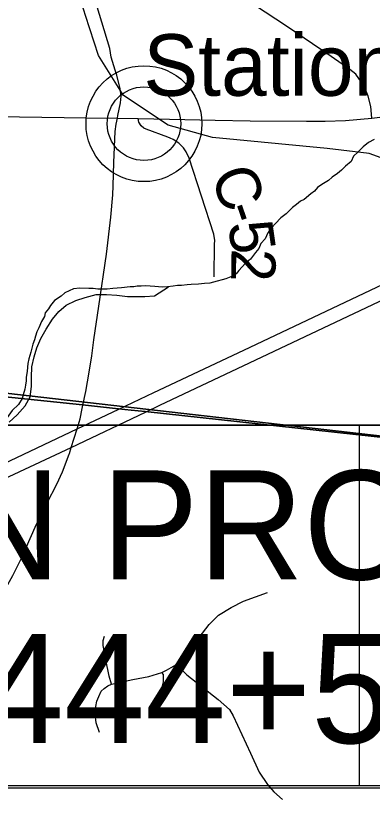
# Model space of a CAD drawing. Extents: x 0 to 34, y 0 to 22.
# Drawn here: x 4.634 to 5.092, y 16.77 to 17.776 of the extents above; entities that cross this region are included whole.
import ezdxf

# ---------------------------------------------------------------- set-up
doc = ezdxf.new("R2010")
doc.units = 0
for name, color, linetype in [('GM_X_County_Road', 7, 'Continuous'), ('GM_X_County_Road_Text', 7, 'Continuous'), ('GM_X_Interstate_Route', 7, 'Continuous'), ('GM_X_Minor_River', 7, 'Continuous'), ('GM_X_Rail_Line', 7, 'Continuous'), ('GM_X_Section', 7, 'Continuous'), ('GM_X_State_Route', 7, 'Continuous'), ('GM_X_Township_Road', 7, 'Continuous'), ('GM_X_Unincorporated', 7, 'Continuous'), ('GM_X_Unincorporated_Location', 7, 'Continuous'), ('GM_X_Unincorporated_Text', 7, 'Continuous'), ('GM_X_US_Route', 7, 'Continuous'), ('SH_Masking', 7, 'Continuous'), ('SH_Text', 7, 'Continuous')]:
    doc.layers.add(name, color=color, linetype=linetype)

msp = doc.modelspace()

# ---------------------------------------------------------------- linework, layer by layer
at = {"layer": 'GM_X_County_Road'}
for points in [[(4.7647, 17.6443), (4.7654, 17.6479), (4.7688, 17.6641), (4.7694, 17.6724), (4.7683, 17.682), (4.7639, 17.6993), (4.7619, 17.706), (4.7568, 17.7224), (4.7549, 17.7337), (4.7343, 17.8019), (4.707, 17.912), (4.6835, 18.0395), (4.6657, 18.1543), (4.6473, 18.2596), (4.643, 18.2799), (4.6422, 18.2827)], [(4.8905, 17.6419), (4.9354, 17.641), (5.0075, 17.6405), (5.0315, 17.6404), (5.0578, 17.6413), (5.0916, 17.6442), (5.1196, 17.6478), (5.1876, 17.6565)], [(4.3002, 17.6145), (4.3589, 17.6312), (4.3692, 17.6337), (4.3939, 17.639), (4.4099, 17.642), (4.4329, 17.6454), (4.4495, 17.6471), (4.4852, 17.6489), (4.5012, 17.6486), (4.5531, 17.6475), (4.639, 17.646), (4.6962, 17.6451), (4.725, 17.6448)], [(4.7195, 17.2718), (4.7202, 17.2759), (4.724, 17.2934), (4.7284, 17.3183), (4.7318, 17.3394), (4.7346, 17.3598), (4.7409, 17.4032), (4.7505, 17.4696), (4.7563, 17.5171), (4.7587, 17.546), (4.7593, 17.5575), (4.7603, 17.5872), (4.762, 17.627), (4.763, 17.6367), (4.7647, 17.6443)], [(4.725, 17.6448), (4.7647, 17.6443), (4.7915, 17.6438), (4.8317, 17.643), (4.8905, 17.6419)], [(4.8325, 17.6187), (4.8296, 17.6201), (4.8018, 17.6301), (4.7986, 17.6316), (4.7953, 17.6344), (4.7923, 17.6391), (4.7915, 17.6438)], [(4.8889, 17.4407), (4.8893, 17.4825), (4.8898, 17.4874), (4.8885, 17.4955), (4.8569, 17.5929), (4.8529, 17.601), (4.8496, 17.6061), (4.8435, 17.6123), (4.8364, 17.6169), (4.8325, 17.6187)], [(4.7027, 17.2129), (4.7031, 17.2138), (4.7054, 17.2217), (4.7129, 17.2456), (4.7169, 17.2584), (4.7195, 17.2718)], [(4.4608, 16.7584), (4.4758, 16.7808), (4.4898, 16.8051), (4.5111, 16.863), (4.52, 16.8852), (4.5311, 16.9031), (4.5541, 16.939), (4.6079, 17.0181), (4.6302, 17.0574), (4.6415, 17.0795), (4.6592, 17.1193), (4.6746, 17.1506), (4.6868, 17.1744), (4.6941, 17.1903), (4.7027, 17.2129)]]:
    msp.add_lwpolyline(points, dxfattribs=at)
at = {"layer": 'GM_X_Interstate_Route'}
for points in [[(4.2466, 17.0247), (4.503, 17.1458), (4.5483, 17.1673), (4.6183, 17.2006), (4.7129, 17.2456), (4.7665, 17.2709), (4.8116, 17.292), (4.9272, 17.3464), (5.1142, 17.435)], [(4.1305, 16.9517), (4.1848, 16.9756), (4.2541, 17.0085), (4.5105, 17.1295), (4.5582, 17.1522), (4.6258, 17.1844), (4.7054, 17.2217), (4.8008, 17.2671), (4.8191, 17.2758), (4.9346, 17.3302), (5.1164, 17.4163)]]:
    msp.add_lwpolyline(points, dxfattribs=at)
at = {"layer": 'GM_X_Minor_River'}
for points in [[(5.0944, 17.6169), (5.0874, 17.613), (5.0804, 17.6075), (5.0737, 17.6005), (5.0682, 17.5954), (5.065, 17.5887), (5.0579, 17.5828), (5.0524, 17.5777), (5.0474, 17.5733), (5.0404, 17.5686), (5.0357, 17.5642), (5.0275, 17.5592), (5.0217, 17.5552), (5.0177, 17.5508), (5.013, 17.5471), (5.0048, 17.5398), (4.9998, 17.5377), (4.9947, 17.5333), (4.9897, 17.5297), (4.9814, 17.5216), (4.9748, 17.5165), (4.9677, 17.5092), (4.963, 17.504), (4.9578, 17.497), (4.9545, 17.4895), (4.949, 17.4836), (4.9465, 17.4772), (4.9421, 17.472), (4.9357, 17.4635), (4.9291, 17.458), (4.9248, 17.4536), (4.9208, 17.4488), (4.9172, 17.4444), (4.9103, 17.4408), (4.9041, 17.438), (4.888, 17.434), (4.8834, 17.4326), (4.8766, 17.4321), (4.8689, 17.4312), (4.8594, 17.4308), (4.8545, 17.4302), (4.8469, 17.4297), (4.8419, 17.4295), (4.8362, 17.4286), (4.829, 17.4277), (4.8221, 17.4275), (4.8176, 17.4277), (4.8127, 17.4282), (4.807, 17.4288), (4.8005, 17.429), (4.7952, 17.4288), (4.7903, 17.4286), (4.7857, 17.428), (4.7811, 17.4278), (4.7701, 17.4267), (4.7587, 17.4255), (4.7514, 17.4246), (4.7397, 17.425), (4.7336, 17.4256), (4.7279, 17.4258), (4.7165, 17.4262), (4.7085, 17.4254), (4.6973, 17.42), (4.6923, 17.416), (4.6837, 17.4103), (4.6786, 17.404), (4.6761, 17.3995), (4.6721, 17.3943), (4.6712, 17.3898), (4.6672, 17.3831), (4.6639, 17.3752), (4.6614, 17.37), (4.6597, 17.3643), (4.658, 17.3598), (4.656, 17.3542), (4.655, 17.3489), (4.6537, 17.344), (4.6511, 17.3354), (4.6498, 17.3293), (4.6487, 17.3195), (4.6477, 17.3116), (4.6475, 17.307), (4.6466, 17.3017), (4.646, 17.2964), (4.6438, 17.2893), (4.6422, 17.2844), (4.6377, 17.2766)], [(4.6257, 17.2542), (4.6358, 17.2634), (4.6461, 17.2752), (4.6525, 17.2868), (4.6544, 17.2997), (4.6544, 17.3118), (4.6549, 17.3251), (4.6579, 17.3379), (4.6613, 17.3496), (4.6662, 17.3616), (4.6731, 17.3735), (4.6814, 17.3862), (4.6893, 17.3962), (4.6991, 17.4043), (4.7114, 17.4104), (4.7233, 17.4142), (4.7375, 17.4179), (4.7508, 17.4179), (4.764, 17.4171), (4.7777, 17.4155), (4.7871, 17.4152), (4.8001, 17.4152), (4.8122, 17.4164), (4.8304, 17.4279)], [(4.6377, 17.2766), (4.6295, 17.2689), (4.6231, 17.2603), (4.618, 17.256), (4.6134, 17.2538), (4.6048, 17.2473), (4.5994, 17.2456), (4.5936, 17.2427), (4.587, 17.238), (4.5786, 17.2349), (4.5728, 17.2332), (4.5663, 17.2304), (4.5533, 17.2329)]]:
    msp.add_lwpolyline(points, dxfattribs=at)
at = {"layer": 'GM_X_Rail_Line'}
msp.add_lwpolyline([(5.1615, 17.5723), (5.088, 17.599), (5.0342, 17.6053), (4.887, 17.6195), (4.83, 17.6353), (4.7724, 17.6732), (4.7404, 17.7248), (4.7237, 17.7759), (4.711, 17.8174), (4.618, 18.2116), (4.5993, 18.2652), (4.5884, 18.3089), (4.5705, 18.3799), (4.5466, 18.4385), (4.3883, 18.7617), (4.1493, 19.2211), (4.1129, 19.2987), (4.0971, 19.3526), (4.0971, 19.4175)], dxfattribs=at)
at = {"layer": 'GM_X_Section'}
for points in [[(5.3785, 17.205), (4.4409, 17.3119), (4.4091, 17.3378), (4.3904, 17.366), (4.4341, 17.8543)], [(4.3854, 16.7431), (4.4086, 16.7793), (4.4411, 16.8402), (4.4582, 16.8701), (4.4829, 16.9055), (4.5044, 16.9334), (4.5391, 16.972), (4.566, 17.0043), (4.5805, 17.0247), (4.5908, 17.0442), (4.5978, 17.0656), (4.5996, 17.0785), (4.5993, 17.0982), (4.5925, 17.1445), (4.5852, 17.1701), (4.5657, 17.2111), (4.5445, 17.2438), (4.5379, 17.2523), (4.4828, 17.2912), (4.4409, 17.3119), (5.3785, 17.205), (5.2813, 16.2088)]]:
    msp.add_lwpolyline(points, dxfattribs=at)
at = {"layer": 'GM_X_State_Route'}
for points in [[(4.3976, 17.3097), (4.72, 17.2764), (4.7663, 17.2714), (4.7825, 17.2696), (4.8005, 17.2676), (5.2632, 17.2173)], [(5.2632, 17.2173), (4.8005, 17.2676), (4.7825, 17.2696), (4.7663, 17.2714), (4.72, 17.2764), (4.3976, 17.3097)]]:
    msp.add_lwpolyline(points, dxfattribs=at)
at = {"layer": 'GM_X_Township_Road'}
for points in [[(5.0916, 17.6442), (5.0904, 17.6593), (5.0869, 17.6726), (5.0818, 17.6855), (5.0708, 17.7008), (5.0634, 17.7066), (5.0395, 17.7235), (4.9807, 17.7634), (4.9161, 17.8061), (4.8973, 17.8186), (4.8883, 17.8312), (4.8813, 17.8453), (4.8785, 17.8578), (4.8789, 17.8833), (4.8815, 17.9314), (4.8828, 17.9569)], [(4.7418, 16.8558), (4.7374, 16.8683), (4.7363, 16.8794), (4.7369, 16.8892), (4.7382, 16.8962), (4.7407, 16.9022), (4.7437, 16.9087), (4.7475, 16.9125), (4.7526, 16.9155), (4.7572, 16.9177), (4.7847, 16.9239), (4.8053, 16.9277), (4.8219, 16.9329), (4.8279, 16.9359), (4.8338, 16.9394), (4.8406, 16.9432), (4.8583, 16.9628), (4.8825, 16.9943), (4.8947, 17.0062), (4.911, 17.0163), (4.9267, 17.0242), (4.9574, 17.0353)], [(4.7572, 16.9177), (4.754, 16.928), (4.7499, 16.9492), (4.748, 16.9587), (4.7464, 16.9674), (4.7464, 16.9737), (4.7483, 16.9794)], [(4.8406, 16.9432), (4.8539, 16.9299), (4.8942, 16.8981), (4.9087, 16.8855), (4.9135, 16.877), (4.9357, 16.8293), (4.9467, 16.8049), (4.9577, 16.7892), (4.9655, 16.7795), (4.9769, 16.77)], [(4.8177, 16.9), (4.8211, 16.909), (4.8238, 16.921), (4.8241, 16.9267), (4.8238, 16.9302), (4.8219, 16.9329)]]:
    msp.add_lwpolyline(points, dxfattribs=at)
at = {"layer": 'GM_X_Unincorporated'}
for radius in [0.0744, 0.0472]:
    msp.add_circle((4.7988, 17.6372), radius, dxfattribs=at)
at = {"layer": 'GM_X_Unincorporated_Location'}
msp.add_line((4.7988, 17.6372), (4.7988, 17.6372), dxfattribs=at)
at = {"layer": 'GM_X_US_Route'}
msp.add_lwpolyline([(4.1305, 16.9517), (4.1848, 16.9756), (4.2541, 17.0085), (4.5105, 17.1295), (4.5582, 17.1522), (4.6258, 17.1844), (4.7054, 17.2217), (4.8008, 17.2671), (4.8191, 17.2758), (4.9346, 17.3302), (5.1164, 17.4163)], dxfattribs=at)
at = {"layer": 'SH_Masking'}
for points in [[(3.9829, 16.7879), (5.0756, 16.7879), (5.0756, 17.2501), (3.9829, 17.2501)], [(4.545, 16.7879), (5.6377, 16.7879), (5.6377, 17.2501), (4.545, 17.2501)]]:
    msp.add_lwpolyline(points, close=True, dxfattribs=at)
at = {"layer": 'SH_Text'}
msp.add_lwpolyline([(3.9829, 17.2501), (5.6346, 17.2501), (5.6346, 16.7844), (3.9829, 16.7844)], close=True, dxfattribs=at)

# ---------------------------------------------------------------- texts
at = {"layer": 'GM_X_County_Road_Text'}
for s, rotation, p in [('C', 290.145, (4.8839, 17.5714)), ('-', 289.0574, (4.8998, 17.5282)), ('5', 278.0883, (4.9067, 17.5091)), ('2', 269.1356, (4.9114, 17.4771))]:
    msp.add_text(s, height=0.0568, rotation=rotation, dxfattribs=at).set_placement(p)
at = {"layer": 'GM_X_Unincorporated_Text'}
msp.add_text('Station', height=0.07898, rotation=0, dxfattribs=at).set_placement((4.7981, 17.673))
at = {"layer": 'SH_Text'}
for s, p in [('BEGIN PROJECT', (4.1094, 17.0522)), ('STA. 444+50.00', (4.1237, 16.8422))]:
    msp.add_text(s, height=0.14, dxfattribs=at).set_placement(p)

doc.saveas('drawing.dxf')
